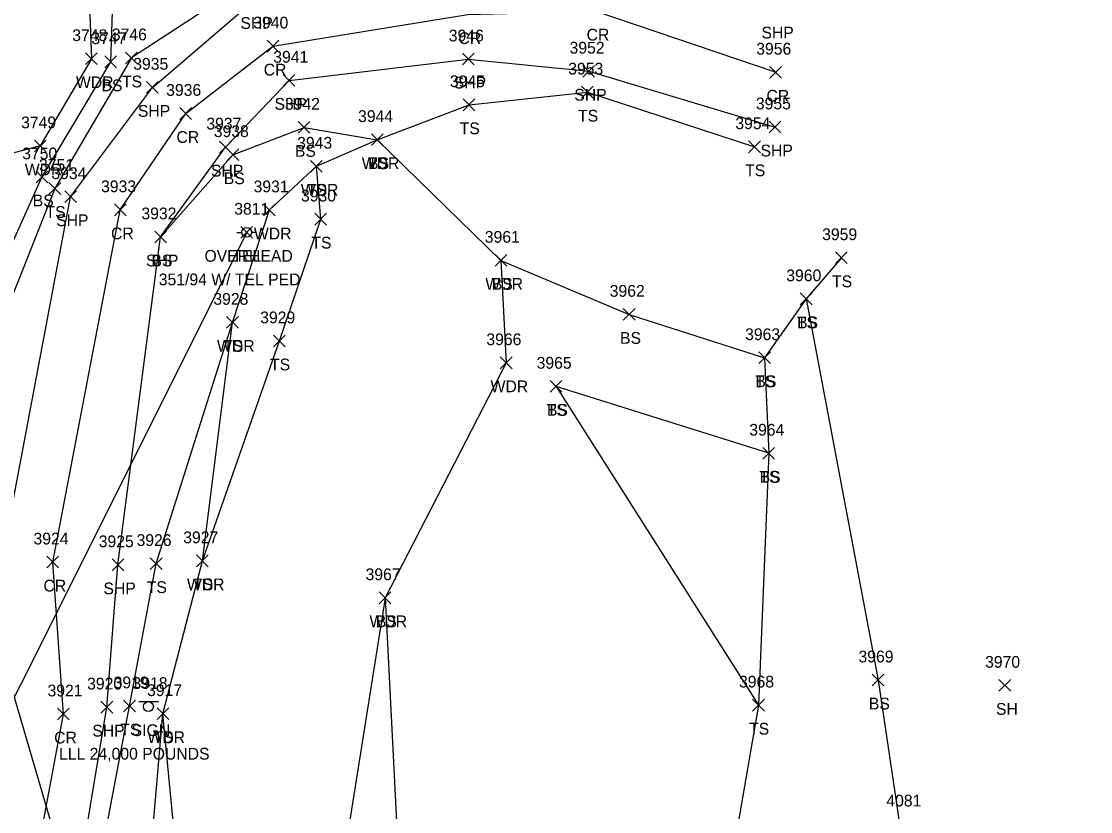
# Model space of a CAD drawing. Extents: x 1601151 to 1602912, y 499508 to 501770.
# Drawn here: x 1601689.5 to 1601871.2, y 500380.4 to 500514.8 of the extents above; entities that cross this region are included whole.
import ezdxf

# ---------------------------------------------------------------- set-up
doc = ezdxf.new("R2010")
doc.units = 0
for name, color, linetype in [('DCP', 7, 'Continuous'), ('L_A', 7, 'Continuous'), ('L_I', 7, 'Continuous'), ('L_TIC', 7, 'Continuous'), ('LAWA', 7, 'Continuous'), ('LELB', 7, 'Continuous'), ('P_A', 7, 'Continuous'), ('P_I', 7, 'Continuous'), ('P_TIC', 7, 'Continuous'), ('PRC', 7, 'Continuous'), ('PSP', 7, 'Continuous'), ('S_A', 7, 'Continuous'), ('S_C', 7, 'Continuous'), ('S_I', 7, 'Continuous'), ('SSGN', 7, 'Continuous'), ('U_A', 7, 'Continuous'), ('U_C', 7, 'Continuous'), ('U_I', 7, 'Continuous'), ('U_TIC', 7, 'Continuous'), ('UCO', 7, 'Continuous'), ('UP', 7, 'Continuous')]:
    doc.layers.add(name, color=color, linetype=linetype)

msp = doc.modelspace()

# ---------------------------------------------------------------- linework, layer by layer
at = {"layer": 'DCP'}
msp.add_lwpolyline([(1601681.86, 500421.83), (1601698.55, 500364.84)], dxfattribs=at)
at = {"layer": 'L_TIC'}
for points in [[(1601700.43, 500507.42), (1601702.43, 500509.42)], [(1601702.43, 500507.42), (1601700.43, 500509.42)], [(1601703.69, 500506.9), (1601705.69, 500508.9)], [(1601705.69, 500506.9), (1601703.69, 500508.9)], [(1601707.21, 500507.55), (1601709.21, 500509.55)], [(1601709.21, 500507.55), (1601707.21, 500509.55)], [(1601784.69, 500501.73), (1601786.69, 500503.73)], [(1601786.69, 500501.73), (1601784.69, 500503.73)], [(1601764.58, 500499.59), (1601766.58, 500501.59)], [(1601766.58, 500499.59), (1601764.58, 500501.59)], [(1601736.56, 500495.75), (1601738.56, 500497.75)], [(1601738.56, 500495.75), (1601736.56, 500497.75)], [(1601748.99, 500493.66), (1601750.99, 500495.66)], [(1601750.99, 500493.66), (1601748.99, 500495.66)], [(1601748.99, 500493.66), (1601750.99, 500495.66)], [(1601750.99, 500493.66), (1601748.99, 500495.66)], [(1601748.99, 500493.66), (1601750.99, 500495.66)], [(1601750.99, 500493.66), (1601748.99, 500495.66)], [(1601691.75, 500492.59), (1601693.75, 500494.59)], [(1601693.75, 500492.59), (1601691.75, 500494.59)], [(1601813.08, 500492.45), (1601815.08, 500494.45)], [(1601815.08, 500492.45), (1601813.08, 500494.45)], [(1601724.48, 500491.1), (1601726.48, 500493.1)], [(1601726.48, 500491.1), (1601724.48, 500493.1)], [(1601738.64, 500489.13), (1601740.64, 500491.13)], [(1601740.64, 500489.13), (1601738.64, 500491.13)], [(1601738.64, 500489.13), (1601740.64, 500491.13)], [(1601740.64, 500489.13), (1601738.64, 500491.13)], [(1601692.02, 500487.32), (1601694.02, 500489.32)], [(1601694.02, 500487.32), (1601692.02, 500489.32)], [(1601694.22, 500485.37), (1601696.22, 500487.37)], [(1601696.22, 500485.37), (1601694.22, 500487.37)], [(1601730.67, 500481.71), (1601732.67, 500483.71)], [(1601732.67, 500481.71), (1601730.67, 500483.71)], [(1601739.38, 500480.15), (1601741.38, 500482.15)], [(1601741.38, 500480.15), (1601739.38, 500482.15)], [(1601712.18, 500477.12), (1601714.18, 500479.12)], [(1601714.18, 500477.12), (1601712.18, 500479.12)], [(1601827.84, 500473.59), (1601829.84, 500475.59)], [(1601829.84, 500473.59), (1601827.84, 500475.59)], [(1601770, 500473.14), (1601772, 500475.14)], [(1601772, 500473.14), (1601770, 500475.14)], [(1601770, 500473.14), (1601772, 500475.14)], [(1601772, 500473.14), (1601770, 500475.14)], [(1601821.86, 500466.6), (1601823.86, 500468.6)], [(1601823.86, 500466.6), (1601821.86, 500468.6)], [(1601821.86, 500466.6), (1601823.86, 500468.6)], [(1601823.86, 500466.6), (1601821.86, 500468.6)], [(1601724.4, 500462.6), (1601726.4, 500464.6)], [(1601726.4, 500462.6), (1601724.4, 500464.6)], [(1601724.4, 500462.6), (1601726.4, 500464.6)], [(1601726.4, 500462.6), (1601724.4, 500464.6)], [(1601791.79, 500463.96), (1601793.79, 500465.96)], [(1601793.79, 500463.96), (1601791.79, 500465.96)], [(1601732.37, 500459.45), (1601734.37, 500461.45)], [(1601734.37, 500459.45), (1601732.37, 500461.45)], [(1601770.88, 500455.73), (1601772.88, 500457.73)], [(1601772.88, 500455.73), (1601770.88, 500457.73)], [(1601814.79, 500456.59), (1601816.79, 500458.59)], [(1601816.79, 500456.59), (1601814.79, 500458.59)], [(1601814.79, 500456.59), (1601816.79, 500458.59)], [(1601816.79, 500456.59), (1601814.79, 500458.59)], [(1601779.37, 500451.73), (1601781.37, 500453.73)], [(1601781.37, 500451.73), (1601779.37, 500453.73)], [(1601779.37, 500451.73), (1601781.37, 500453.73)], [(1601781.37, 500451.73), (1601779.37, 500453.73)], [(1601815.5, 500440.35), (1601817.5, 500442.35)], [(1601817.5, 500440.35), (1601815.5, 500442.35)], [(1601815.5, 500440.35), (1601817.5, 500442.35)], [(1601817.5, 500440.35), (1601815.5, 500442.35)], [(1601711.42, 500421.6), (1601713.42, 500423.6)], [(1601713.42, 500421.6), (1601711.42, 500423.6)], [(1601719.29, 500422.07), (1601721.29, 500424.07)], [(1601721.29, 500422.07), (1601719.29, 500424.07)], [(1601719.29, 500422.07), (1601721.29, 500424.07)], [(1601721.29, 500422.07), (1601719.29, 500424.07)], [(1601750.31, 500415.79), (1601752.31, 500417.79)], [(1601752.31, 500415.79), (1601750.31, 500417.79)], [(1601750.31, 500415.79), (1601752.31, 500417.79)], [(1601752.31, 500415.79), (1601750.31, 500417.79)], [(1601834.06, 500401.81), (1601836.06, 500403.81)], [(1601836.06, 500401.81), (1601834.06, 500403.81)], [(1601855.6, 500400.9), (1601857.6, 500402.9)], [(1601857.6, 500400.9), (1601855.6, 500402.9)], [(1601706.9, 500397.4), (1601708.9, 500399.4)], [(1601708.9, 500397.4), (1601706.9, 500399.4)], [(1601813.75, 500397.54), (1601815.75, 500399.54)], [(1601815.75, 500397.54), (1601813.75, 500399.54)], [(1601813.75, 500397.54), (1601815.75, 500399.54)], [(1601815.75, 500397.54), (1601813.75, 500399.54)], [(1601712.58, 500396.09), (1601714.58, 500398.09)], [(1601714.58, 500396.09), (1601712.58, 500398.09)], [(1601712.58, 500396.09), (1601714.58, 500398.09)], [(1601714.58, 500396.09), (1601712.58, 500398.09)]]:
    msp.add_lwpolyline(points, dxfattribs=at)
at = {"layer": 'LAWA'}
for points in [[(1601626.12, 500618.11), (1601633.59, 500628.15), (1601648.2, 500633.03), (1601656.04, 500631.47), (1601665.92, 500613.83), (1601678.53, 500593.27), (1601702.45, 500561.86), (1601700.63, 500541.83), (1601700.97, 500520.51), (1601701.43, 500508.42), (1601692.75, 500493.59), (1601673.57, 500488.49), (1601667.99, 500487.13), (1601653.75, 500517.62), (1601642.44, 500550.9)], [(1601742.18, 500249.59), (1601722.72, 500291.89), (1601719.15, 500308.39), (1601721.75, 500322.45), (1601717.18, 500359.38), (1601713.58, 500397.09), (1601720.29, 500423.07), (1601725.4, 500463.6), (1601731.67, 500482.71), (1601739.64, 500490.13), (1601749.99, 500494.66), (1601771, 500474.14), (1601771.88, 500456.73), (1601751.31, 500416.79), (1601754.06, 500363.14), (1601755.53, 500339.42), (1601780.8, 500315.2), (1601821.55, 500297.32), (1601842.48, 500288.21), (1601860.43, 500271.75), (1601865.56, 500260.73), (1601852.24, 500244)]]:
    msp.add_lwpolyline(points, dxfattribs=at)
at = {"layer": 'LELB'}
for points in [[(1601700.63, 500541.83), (1601705.12, 500521.59), (1601704.69, 500507.9), (1601693.02, 500488.32), (1601682.68, 500465.45), (1601682.66, 500434.02), (1601681.86, 500421.83), (1601680.21, 500421.03)], [(1601736.86, 500527.26), (1601708.21, 500508.55), (1601695.22, 500486.37), (1601686.83, 500465.16), (1601684.05, 500434.23), (1601684.5, 500421.27), (1601682.6, 500413.6)], [(1601749.99, 500494.66), (1601765.58, 500500.59), (1601785.69, 500502.73), (1601814.08, 500493.45)], [(1601713.18, 500478.12), (1601725.48, 500492.1), (1601737.56, 500496.75), (1601749.99, 500494.66), (1601771, 500474.14), (1601792.79, 500464.96), (1601815.79, 500457.59)], [(1601720.29, 500423.07), (1601733.37, 500460.45), (1601740.38, 500481.15), (1601739.64, 500490.13)], [(1601828.84, 500474.59), (1601822.86, 500467.6), (1601815.79, 500457.59), (1601816.5, 500441.35), (1601814.75, 500398.54), (1601808.41, 500361.82), (1601813.64, 500312.87), (1601821.55, 500297.32), (1601825.21, 500281.59)], [(1601822.86, 500467.6), (1601835.06, 500402.81), (1601841.27, 500361.23), (1601830.67, 500314.93), (1601842.48, 500288.21), (1601847.59, 500269.6), (1601865.56, 500260.73), (1601870.77, 500230.9), (1601895.84, 500183.05)], [(1601715.52, 500269.74), (1601704.63, 500312.13), (1601701.97, 500363.29), (1601701.78, 500366.03), (1601707.9, 500398.4), (1601712.42, 500422.6), (1601725.4, 500463.6)], [(1601816.5, 500441.35), (1601780.37, 500452.73)], [(1601780.37, 500452.73), (1601814.75, 500398.54)], [(1601751.31, 500416.79), (1601743.09, 500364.8), (1601746.96, 500336.07), (1601780.8, 500315.2), (1601825.21, 500281.59)], [(1601750.2, 500269.11), (1601732.86, 500296.53), (1601719.15, 500308.39), (1601706.71, 500336.57), (1601710.7, 500363.3), (1601713.58, 500397.09)]]:
    msp.add_lwpolyline(points, dxfattribs=at)
at = {"layer": 'P_TIC'}
for points in [[(1601731.26, 500509.56), (1601733.26, 500511.56)], [(1601733.26, 500509.56), (1601731.26, 500511.56)], [(1601764.46, 500507.36), (1601766.46, 500509.36)], [(1601766.46, 500507.36), (1601764.46, 500509.36)], [(1601784.92, 500505.29), (1601786.92, 500507.29)], [(1601786.92, 500505.29), (1601784.92, 500507.29)], [(1601816.68, 500505.12), (1601818.68, 500507.12)], [(1601818.68, 500505.12), (1601816.68, 500507.12)], [(1601710.79, 500502.55), (1601712.79, 500504.55)], [(1601712.79, 500502.55), (1601710.79, 500504.55)], [(1601734.01, 500503.74), (1601736.01, 500505.74)], [(1601736.01, 500503.74), (1601734.01, 500505.74)], [(1601716.45, 500498.11), (1601718.45, 500500.11)], [(1601718.45, 500498.11), (1601716.45, 500500.11)], [(1601816.57, 500495.81), (1601818.57, 500497.81)], [(1601818.57, 500495.81), (1601816.57, 500497.81)], [(1601723.21, 500492.39), (1601725.21, 500494.39)], [(1601725.21, 500492.39), (1601723.21, 500494.39)], [(1601696.89, 500483.96), (1601698.89, 500485.96)], [(1601698.89, 500483.96), (1601696.89, 500485.96)], [(1601705.33, 500481.73), (1601707.33, 500483.73)], [(1601707.33, 500481.73), (1601705.33, 500483.73)], [(1601712.18, 500477.12), (1601714.18, 500479.12)], [(1601714.18, 500477.12), (1601712.18, 500479.12)], [(1601693.85, 500421.86), (1601695.85, 500423.86)], [(1601695.85, 500421.86), (1601693.85, 500423.86)], [(1601704.93, 500421.39), (1601706.93, 500423.39)], [(1601706.93, 500421.39), (1601704.93, 500423.39)], [(1601703.05, 500397.21), (1601705.05, 500399.21)], [(1601705.05, 500397.21), (1601703.05, 500399.21)], [(1601695.67, 500396.03), (1601697.67, 500398.03)], [(1601697.67, 500396.03), (1601695.67, 500398.03)]]:
    msp.add_lwpolyline(points, dxfattribs=at)
at = {"layer": 'PRC'}
msp.add_lwpolyline([(1601684.89, 500346.74), (1601691.19, 500367.57), (1601696.67, 500397.03), (1601694.85, 500422.86), (1601706.33, 500482.73), (1601717.45, 500499.11), (1601732.26, 500510.56), (1601765.35, 500515.92), (1601787.12, 500516.51), (1601817.68, 500506.12)], dxfattribs=at)
at = {"layer": 'PSP'}
for points in [[(1601679.73, 500366.79), (1601681.51, 500367.92), (1601682.57, 500370.2), (1601684.99, 500398.2), (1601686.17, 500422.74), (1601697.89, 500484.96), (1601711.79, 500503.55), (1601729.21, 500518.49), (1601766.41, 500526.34), (1601787.76, 500526.59), (1601817.71, 500516.86)], [(1601695.48, 500309.32), (1601697.34, 500333.21), (1601698.37, 500364.08), (1601704.05, 500398.21), (1601705.93, 500422.39), (1601713.18, 500478.12), (1601724.21, 500493.39), (1601735.01, 500504.74), (1601765.46, 500508.36), (1601785.92, 500506.29), (1601817.57, 500496.81)]]:
    msp.add_lwpolyline(points, dxfattribs=at)
at = {"layer": 'SSGN'}
for p, q in [((1601709.47, 500399.14), (1601712.8, 500399.14)), ((1601711.12, 500398.31), (1601711.12, 500398.31))]:
    msp.add_line(p, q, dxfattribs=at)
msp.add_circle((1601711.12, 500398.31), 0.833, dxfattribs=at)
at = {"layer": 'U_TIC'}
for points in [[(1601726.82, 500477.91), (1601728.82, 500479.91)], [(1601728.82, 500477.91), (1601726.82, 500479.91)]]:
    msp.add_lwpolyline(points, dxfattribs=at)
at = {"layer": 'UCO'}
msp.add_lwpolyline([(1601727.82, 500478.91), (1601650.89, 500325.1)], dxfattribs=at)
at = {"layer": 'UP'}
for p, q in [((1601726.16, 500478.91), (1601726.99, 500478.91)), ((1601727.82, 500478.91), (1601727.82, 500478.91)), ((1601729.49, 500478.91), (1601728.65, 500478.91)), ((1601728.65, 500478.91), (1601728.65, 500478.91)), ((1601729.49, 500478.91), (1601729.49, 500478.91))]:
    msp.add_line(p, q, dxfattribs=at)
msp.add_circle((1601727.82, 500478.91), 0.833, dxfattribs=at)

# ---------------------------------------------------------------- texts
at = {"layer": 'L_A'}
for s, p in [('WDR', (1601698.8, 500503.42)), ('BS', (1601703.13, 500502.9)), ('TS', (1601706.62, 500503.55)), ('TS', (1601784.1, 500497.73)), ('TS', (1601763.99, 500495.59)), ('BS', (1601736, 500491.75)), ('WDR', (1601747.36, 500489.66)), ('TS', (1601748.4, 500489.66)), ('BS', (1601748.43, 500489.66)), ('WDR', (1601690.11, 500488.59)), ('TS', (1601812.49, 500488.45)), ('BS', (1601723.92, 500487.1)), ('WDR', (1601737, 500485.13)), ('TS', (1601738.05, 500485.13)), ('BS', (1601691.46, 500483.32)), ('TS', (1601693.63, 500481.37)), ('WDR', (1601729.03, 500477.71)), ('TS', (1601738.79, 500476.15)), ('BS', (1601711.62, 500473.12)), ('WDR', (1601768.36, 500469.14)), ('BS', (1601769.44, 500469.14)), ('TS', (1601827.25, 500469.59)), ('TS', (1601821.27, 500462.6)), ('BS', (1601821.31, 500462.6)), ('BS', (1601791.23, 500459.96)), ('WDR', (1601722.76, 500458.6)), ('TS', (1601723.81, 500458.6)), ('TS', (1601731.78, 500455.45)), ('WDR', (1601769.24, 500451.73)), ('TS', (1601814.2, 500452.59)), ('BS', (1601814.23, 500452.59)), ('TS', (1601778.78, 500447.73)), ('BS', (1601778.81, 500447.73)), ('TS', (1601814.91, 500436.35)), ('BS', (1601814.94, 500436.35)), ('TS', (1601710.83, 500417.6)), ('WDR', (1601717.65, 500418.07)), ('TS', (1601718.7, 500418.07)), ('WDR', (1601748.67, 500411.79)), ('BS', (1601749.75, 500411.79)), ('BS', (1601833.5, 500397.81)), ('SH', (1601855.09, 500396.9)), ('TS', (1601706.31, 500393.4)), ('TS', (1601813.16, 500393.54)), ('TS', (1601813.16, 500393.54)), ('WDR', (1601710.94, 500392.09)), ('TS', (1601711.99, 500392.09))]:
    msp.add_text(s, height=2, dxfattribs=at).set_placement(p)
at = {"layer": 'L_I'}
for s, p in [('3748', (1601698.17, 500511.42)), ('3746', (1601704.9, 500511.55)), ('3747', (1601701.43, 500510.9)), ('3953', (1601782.43, 500505.73)), ('3945', (1601762.33, 500503.59)), ('3942', (1601734.3, 500499.75)), ('3944', (1601746.73, 500497.66)), ('3944', (1601746.73, 500497.66)), ('3944', (1601746.73, 500497.66)), ('3749', (1601689.48, 500496.59)), ('3938', (1601722.22, 500495.1)), ('3954', (1601810.82, 500496.45)), ('3943', (1601736.38, 500493.13)), ('3943', (1601736.38, 500493.13)), ('3750', (1601689.67, 500491.32)), ('3751', (1601692.52, 500489.37)), ('3931', (1601728.98, 500485.71)), ('3930', (1601737.03, 500484.15)), ('3932', (1601709.92, 500481.12)), ('3961', (1601768.26, 500477.14)), ('3961', (1601768.26, 500477.14)), ('3959', (1601825.57, 500477.59)), ('3960', (1601819.47, 500470.6)), ('3960', (1601819.47, 500470.6)), ('3962', (1601789.48, 500467.96)), ('3928', (1601722.14, 500466.6)), ('3928', (1601722.14, 500466.6)), ('3929', (1601730.1, 500463.45)), ('3963', (1601812.48, 500460.59)), ('3963', (1601812.48, 500460.59)), ('3966', (1601768.52, 500459.73)), ('3965', (1601777.06, 500455.73)), ('3965', (1601777.06, 500455.73)), ('3964', (1601813.19, 500444.35)), ('3964', (1601813.19, 500444.35)), ('3927', (1601717.03, 500426.07)), ('3927', (1601717.03, 500426.07)), ('3926', (1601709.1, 500425.6)), ('3967', (1601748, 500419.79)), ('3967', (1601748, 500419.79)), ('3969', (1601831.74, 500405.81)), ('3970', (1601853.25, 500404.9)), ('3919', (1601705.2, 500401.4)), ('3968', (1601811.44, 500401.54)), ('3968', (1601811.44, 500401.54)), ('3917', (1601710.89, 500400.09)), ('3917', (1601710.89, 500400.09)), ('4081', (1601836.47, 500381.32))]:
    msp.add_text(s, height=2, dxfattribs=at).set_placement(p)
at = {"layer": 'P_A'}
for s, p in [('SHP', (1601726.75, 500513.49)), ('CR', (1601785.55, 500511.51)), ('SHP', (1601815.25, 500511.86)), ('CR', (1601763.78, 500510.92)), ('CR', (1601730.7, 500505.56)), ('SHP', (1601762.99, 500503.36)), ('SHP', (1601783.46, 500501.29)), ('CR', (1601816.11, 500501.12)), ('SHP', (1601732.54, 500499.74)), ('SHP', (1601709.32, 500498.55)), ('CR', (1601715.88, 500494.11)), ('SHP', (1601815.1, 500491.81)), ('SHP', (1601721.74, 500488.39)), ('SHP', (1601695.43, 500479.96)), ('CR', (1601704.76, 500477.73)), ('SHP', (1601710.71, 500473.12)), ('CR', (1601693.28, 500417.86)), ('SHP', (1601703.47, 500417.39)), ('CR', (1601695.1, 500392.03)), ('SHP', (1601701.58, 500393.21))]:
    msp.add_text(s, height=2, dxfattribs=at).set_placement(p)
at = {"layer": 'P_I'}
for s, p in [('3940', (1601728.92, 500513.56)), ('3946', (1601762.14, 500511.36)), ('3952', (1601782.66, 500509.29)), ('3956', (1601814.37, 500509.12)), ('3935', (1601708.53, 500506.55)), ('3941', (1601732.32, 500507.74)), ('3936', (1601714.13, 500502.11)), ('3955', (1601814.31, 500499.81)), ('3937', (1601720.95, 500496.39)), ('3934', (1601694.63, 500487.96)), ('3933', (1601703.07, 500485.73)), ('3932', (1601709.92, 500481.12)), ('3924', (1601691.59, 500425.86)), ('3925', (1601702.67, 500425.39)), ('3920', (1601700.7, 500401.21)), ('3921', (1601693.97, 500400.03))]:
    msp.add_text(s, height=2, dxfattribs=at).set_placement(p)
at = {"layer": 'S_A'}
msp.add_text('SIGN', height=2, dxfattribs=at).set_placement((1601708.26, 500393.29))
at = {"layer": 'S_C'}
msp.add_text('LLL 24,000 POUNDS', height=2, dxfattribs=at).set_placement((1601695.93, 500389.29))
at = {"layer": 'S_I'}
msp.add_text('3918', height=2, dxfattribs=at).set_placement((1601708.41, 500401.29))
at = {"layer": 'U_A'}
for s, p in [('OVERHEAD', (1601720.63, 500473.91)), ('TEL', (1601725.38, 500473.91))]:
    msp.add_text(s, height=2, dxfattribs=at).set_placement(p)
at = {"layer": 'U_C'}
msp.add_text('351/94 W/ TEL PED', height=2, dxfattribs=at).set_placement((1601712.87, 500469.91))
at = {"layer": 'U_I'}
msp.add_text('3811', height=2, dxfattribs=at).set_placement((1601725.69, 500481.91))
msp.add_text('3811', height=2, dxfattribs=at).set_placement((1601725.69, 500481.91))

doc.saveas('drawing.dxf')
